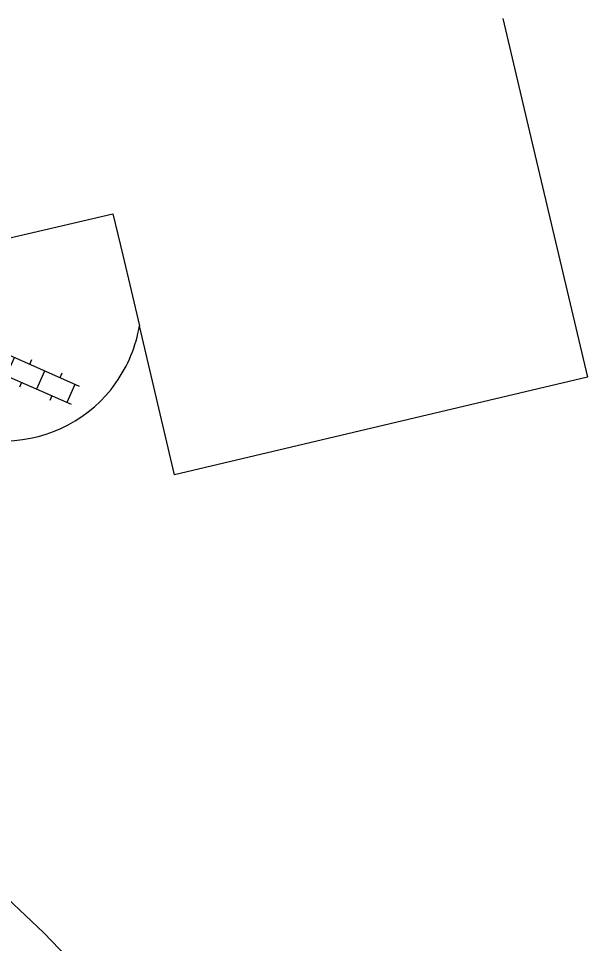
# Model space of a CAD drawing. Extents: x 128999 to 131010, y 395498 to 399007.
# Drawn here: x 130028.87 to 130046.03, y 398972.09 to 399000 of the extents above; entities that cross this region are included whole.
import ezdxf

# ---------------------------------------------------------------- set-up
doc = ezdxf.new("R2010")
doc.units = 0
for name, color, linetype in [('gg-bbg-hoofdgebouw', 7, 'Continuous'), ('gg-knt-verharding', 7, 'Continuous'), ('gt-symb-klinker verharding', 7, 'Continuous')]:
    doc.layers.add(name, color=color, linetype=linetype)

# ---------------------------------------------------------------- blocks, each defined once
blk = doc.blocks.new('gt0-KL1')
at = {"layer": 'gt-symb-klinker verharding'}
for p, q in [((-1.15, 0.3), (1.15, 0.3)), ((-1, -0.3), (-1, 0.3)), ((-0.5, 0.3), (-0.5, 0.45)), ((0, -0.3), (0, 0.3)), ((0.5, 0.3), (0.5, 0.45)), ((1, -0.3), (1, 0.3)), ((-1.15, -0.3), (1.15, -0.3)), ((-0.5, -0.45), (-0.5, -0.3)), ((0.5, -0.45), (0.5, -0.3))]:
    blk.add_line(p, q, dxfattribs=at)

msp = doc.modelspace()

# ---------------------------------------------------------------- linework, layer by layer
at = {"layer": 'gg-bbg-hoofdgebouw'}
for points in [[(130043.479, 399000), (130044.318, 398996.41), (130046.027, 398989.178), (130033.576, 398986.236), (130032.517, 398990.732)], [(130026.571, 398992.413), (130026.605, 398992.271), (130026.897, 398992.339), (130026.754, 398992.953), (130031.711, 398994.109), (130032.017, 398992.855), (130032.517, 398990.732)]]:
    msp.add_lwpolyline(points, dxfattribs=at)
at = {"layer": 'gg-knt-verharding'}
msp.add_lwpolyline([(130039.268, 398960.063), (130038.296, 398961.125), (130037.452, 398962.155), (130035.928, 398964.812), (130034.784, 398966.593), (130033.526, 398968.295), (130032.919, 398968.986), (130029.639, 398972.418), (130026.311, 398975.555), (130022.54, 398978.684)], dxfattribs=at)
for centre, radius, start, end in [((130028.428, 398991.4), 4.143, 324.7384, 350.7221), ((130028.431, 398991.398), 4.14, 271.0267, 324.7344)]:
    msp.add_arc(centre, radius, start, end, dxfattribs=at)

# ---------------------------------------------------------------- block references
at = {"layer": 'gt-symb-klinker verharding', "rotation": 156.17710051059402}
msp.add_blockref('gt0-KL1', (130029.537, 398989.089), dxfattribs=at)

doc.saveas('drawing.dxf')
